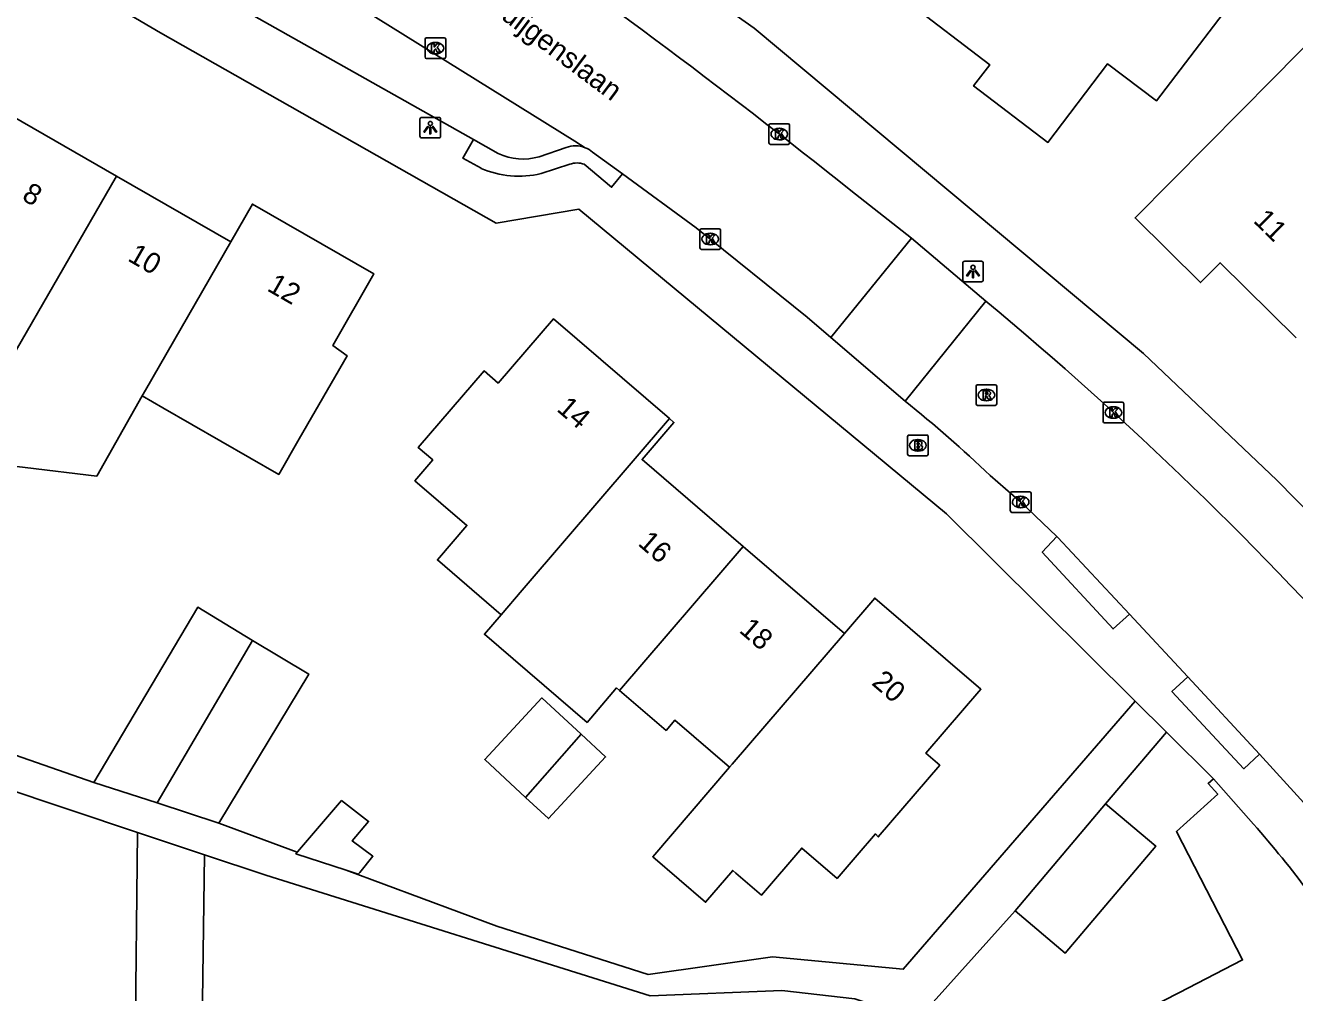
# Model space of a CAD drawing. Extents: x 160356 to 161355, y 381727 to 382845.
# Drawn here: x 160879.6 to 160941.1, y 382168.2 to 382215 of the extents above; entities that cross this region are included whole.
import ezdxf

# ---------------------------------------------------------------- set-up
doc = ezdxf.new("R2010")
doc.units = 0
for name, color, linetype in [('IMGEO_Brandkraan', 7, 'Continuous'), ('IMGEO_Kolk', 7, 'Continuous'), ('IMGEO_Lichtpunt', 7, 'Continuous'), ('IMGEO_Openbare_ruimte_label', 7, 'Continuous'), ('IMGEO_Pand', 7, 'Continuous'), ('IMGEO_Pand_nummerreeks', 7, 'Continuous'), ('IMGEO_Rijbaan_lokaal_open', 7, 'Continuous'), ('IMGEO_Rioolput', 7, 'Continuous'), ('IMGEO_Voetpad_open', 7, 'Continuous')]:
    doc.layers.add(name, color=color, linetype=linetype)

msp = doc.modelspace()

# ---------------------------------------------------------------- linework, layer by layer
at = {"layer": 'IMGEO_Brandkraan'}
for p, q in [((160922.327, 382194.279), (160922.327, 382195.131)), ((160922.402, 382195.205), (160923.254, 382195.205)), ((160922.815, 382194.985), (160922.84, 382194.985)), ((160923.328, 382195.131), (160923.328, 382194.279)), ((160923.254, 382194.205), (160922.402, 382194.205)), ((160922.838, 382194.425), (160922.813, 382194.425))]:
    msp.add_line(p, q, dxfattribs=at)
for points in [[(160922.327, 382194.279), (160922.327, 382195.131)], [(160922.402, 382195.205), (160923.254, 382195.205)], [(160922.675, 382194.905), (160922.675, 382194.505), (160922.888, 382194.505)], [(160922.906, 382194.905), (160922.675, 382194.905)], [(160922.854, 382194.824), (160922.8, 382194.824), (160922.8, 382194.748)], [(160923.328, 382195.131), (160923.328, 382194.279)], [(160923.254, 382194.205), (160922.402, 382194.205)], [(160922.8, 382194.748), (160922.853, 382194.748)], [(160922.862, 382194.672), (160922.8, 382194.672), (160922.8, 382194.591)], [(160922.8, 382194.591), (160922.862, 382194.591)]]:
    msp.add_lwpolyline(points, dxfattribs=at)
for centre, radius, start, end in [((160922.404, 382195.129), 0.0765, 91.55205, 178.44795), ((160922.404, 382195.129), 0.0765, 91.55205, 178.44795), ((160922.855, 382194.786), 0.0379, 267.82845, 90.93552), ((160922.91, 382194.76), 0.145, 59.4692, 91.53667), ((160922.935, 382194.807), 0.0922, 285.51372, 58.15012), ((160923.252, 382195.129), 0.0765, 1.55205, 88.44795), ((160923.252, 382195.129), 0.0765, 1.55205, 88.44795), ((160922.404, 382194.281), 0.0765, 181.55205, 268.44795), ((160922.404, 382194.281), 0.0765, 181.55205, 268.44795), ((160922.863, 382194.631), 0.0404, 269.87594, 90.50774), ((160922.894, 382194.756), 0.251, 268.66757, 293.53466), ((160922.94, 382194.615), 0.105, 301.31148, 78.98903), ((160923.252, 382194.281), 0.0765, 271.55205, 358.44795), ((160923.252, 382194.281), 0.0765, 271.55205, 358.44795)]:
    msp.add_arc(centre, radius, start, end, dxfattribs=at)
for centre, major_axis, ratio, start_param, end_param in [((160922.814, 382194.705), (-0.387, 0.002), 0.722429, 4.712389, 7.853982), ((160922.839, 382194.705), (-0.39, 0.002), 0.717154, 1.570796, 4.712389)]:
    msp.add_ellipse(centre, major_axis=major_axis, ratio=ratio, start_param=start_param, end_param=end_param, dxfattribs=at)
at = {"layer": 'IMGEO_Kolk'}
for p, q in [((160898.982, 382213.495), (160898.982, 382214.347)), ((160899.057, 382214.421), (160899.909, 382214.421)), ((160899.47, 382214.201), (160899.495, 382214.201)), ((160899.983, 382214.347), (160899.983, 382213.495)), ((160899.909, 382213.421), (160899.057, 382213.421)), ((160899.493, 382213.641), (160899.468, 382213.641)), ((160915.621, 382209.336), (160915.621, 382210.188)), ((160915.696, 382210.262), (160916.548, 382210.262)), ((160916.622, 382210.188), (160916.622, 382209.336)), ((160916.109, 382210.042), (160916.134, 382210.042)), ((160916.548, 382209.262), (160915.696, 382209.262)), ((160916.132, 382209.482), (160916.107, 382209.482)), ((160912.282, 382204.26), (160912.282, 382205.112)), ((160912.357, 382205.186), (160913.209, 382205.186)), ((160912.77, 382204.966), (160912.795, 382204.966)), ((160913.283, 382205.112), (160913.283, 382204.26)), ((160913.209, 382204.186), (160912.357, 382204.186)), ((160912.793, 382204.406), (160912.768, 382204.406)), ((160931.786, 382195.866), (160931.786, 382196.718)), ((160931.861, 382196.792), (160932.713, 382196.792)), ((160932.787, 382196.718), (160932.787, 382195.866)), ((160932.274, 382196.572), (160932.299, 382196.572)), ((160932.713, 382195.792), (160931.861, 382195.792)), ((160932.297, 382196.012), (160932.272, 382196.012)), ((160927.3, 382191.537), (160927.3, 382192.389)), ((160927.375, 382192.463), (160928.227, 382192.463)), ((160928.301, 382192.389), (160928.301, 382191.537)), ((160927.788, 382192.243), (160927.813, 382192.243)), ((160928.227, 382191.463), (160927.375, 382191.463)), ((160927.811, 382191.683), (160927.786, 382191.683))]:
    msp.add_line(p, q, dxfattribs=at)
for points in [[(160898.982, 382213.495), (160898.982, 382214.347)], [(160899.057, 382214.421), (160899.909, 382214.421)], [(160899.303, 382214.121), (160899.426, 382214.121), (160899.426, 382213.97), (160899.556, 382214.121), (160899.72, 382214.121), (160899.574, 382213.97), (160899.727, 382213.721), (160899.575, 382213.721), (160899.49, 382213.885), (160899.426, 382213.818), (160899.426, 382213.721), (160899.303, 382213.721), (160899.303, 382214.121)], [(160899.983, 382214.347), (160899.983, 382213.495)], [(160899.909, 382213.421), (160899.057, 382213.421)], [(160915.621, 382209.336), (160915.621, 382210.188)], [(160915.696, 382210.262), (160916.548, 382210.262)], [(160916.622, 382210.188), (160916.622, 382209.336)], [(160915.942, 382209.962), (160916.065, 382209.962), (160916.065, 382209.811), (160916.195, 382209.962), (160916.359, 382209.962), (160916.213, 382209.811), (160916.366, 382209.562), (160916.214, 382209.562), (160916.129, 382209.726), (160916.065, 382209.659), (160916.065, 382209.562), (160915.942, 382209.562), (160915.942, 382209.962)], [(160916.548, 382209.262), (160915.696, 382209.262)], [(160912.282, 382204.26), (160912.282, 382205.112)], [(160912.357, 382205.186), (160913.209, 382205.186)], [(160912.603, 382204.886), (160912.726, 382204.886), (160912.726, 382204.735), (160912.856, 382204.886), (160913.02, 382204.886), (160912.874, 382204.735), (160913.027, 382204.486), (160912.875, 382204.486), (160912.79, 382204.65), (160912.726, 382204.583), (160912.726, 382204.486), (160912.603, 382204.486), (160912.603, 382204.886)], [(160913.283, 382205.112), (160913.283, 382204.26)], [(160913.209, 382204.186), (160912.357, 382204.186)], [(160931.786, 382195.866), (160931.786, 382196.718)], [(160931.861, 382196.792), (160932.713, 382196.792)], [(160932.787, 382196.718), (160932.787, 382195.866)], [(160932.107, 382196.492), (160932.23, 382196.492), (160932.23, 382196.341), (160932.36, 382196.492), (160932.524, 382196.492), (160932.378, 382196.341), (160932.531, 382196.092), (160932.379, 382196.092), (160932.294, 382196.256), (160932.23, 382196.189), (160932.23, 382196.092), (160932.107, 382196.092), (160932.107, 382196.492)], [(160932.713, 382195.792), (160931.861, 382195.792)], [(160927.3, 382191.537), (160927.3, 382192.389)], [(160927.375, 382192.463), (160928.227, 382192.463)], [(160928.301, 382192.389), (160928.301, 382191.537)], [(160927.621, 382192.163), (160927.744, 382192.163), (160927.744, 382192.012), (160927.874, 382192.163), (160928.038, 382192.163), (160927.892, 382192.012), (160928.045, 382191.763), (160927.893, 382191.763), (160927.808, 382191.927), (160927.744, 382191.86), (160927.744, 382191.763), (160927.621, 382191.763), (160927.621, 382192.163)], [(160928.227, 382191.463), (160927.375, 382191.463)]]:
    msp.add_lwpolyline(points, dxfattribs=at)
for centre, start, end in [((160899.059, 382214.345), 91.55205, 178.44795), ((160899.059, 382214.345), 91.55205, 178.44795), ((160899.907, 382214.345), 1.55205, 88.44795), ((160899.907, 382214.345), 1.55205, 88.44795), ((160899.059, 382213.497), 181.55205, 268.44795), ((160899.059, 382213.497), 181.55205, 268.44795), ((160899.907, 382213.497), 271.55205, 358.44795), ((160899.907, 382213.497), 271.55205, 358.44795), ((160915.698, 382210.186), 91.55205, 178.44795), ((160915.698, 382210.186), 91.55205, 178.44795), ((160916.546, 382210.186), 1.55205, 88.44795), ((160916.546, 382210.186), 1.55205, 88.44795), ((160915.698, 382209.338), 181.55205, 268.44795), ((160915.698, 382209.338), 181.55205, 268.44795), ((160916.546, 382209.338), 271.55205, 358.44795), ((160916.546, 382209.338), 271.55205, 358.44795), ((160912.359, 382205.11), 91.55205, 178.44795), ((160912.359, 382205.11), 91.55205, 178.44795), ((160913.207, 382205.11), 1.55205, 88.44795), ((160913.207, 382205.11), 1.55205, 88.44795), ((160912.359, 382204.262), 181.55205, 268.44795), ((160912.359, 382204.262), 181.55205, 268.44795), ((160913.207, 382204.262), 271.55205, 358.44795), ((160913.207, 382204.262), 271.55205, 358.44795), ((160931.863, 382196.716), 91.55205, 178.44795), ((160931.863, 382196.716), 91.55205, 178.44795), ((160932.711, 382196.716), 1.55205, 88.44795), ((160932.711, 382196.716), 1.55205, 88.44795), ((160931.863, 382195.868), 181.55205, 268.44795), ((160931.863, 382195.868), 181.55205, 268.44795), ((160932.711, 382195.868), 271.55205, 358.44795), ((160932.711, 382195.868), 271.55205, 358.44795), ((160927.377, 382192.387), 91.55205, 178.44795), ((160927.377, 382192.387), 91.55205, 178.44795), ((160928.225, 382192.387), 1.55205, 88.44795), ((160928.225, 382192.387), 1.55205, 88.44795), ((160927.377, 382191.539), 181.55205, 268.44795), ((160927.377, 382191.539), 181.55205, 268.44795), ((160928.225, 382191.539), 271.55205, 358.44795), ((160928.225, 382191.539), 271.55205, 358.44795)]:
    msp.add_arc(centre, 0.0765, start, end, dxfattribs=at)
for centre, major_axis, ratio, start_param, end_param in [((160899.469, 382213.921), (-0.387, 0.002), 0.722429, 4.712389, 7.853982), ((160899.494, 382213.921), (-0.39, 0.002), 0.717154, 1.570796, 4.712389), ((160916.108, 382209.762), (-0.387, 0.002), 0.722429, 4.712389, 7.853982), ((160916.133, 382209.762), (-0.39, 0.002), 0.717154, 1.570796, 4.712389), ((160912.769, 382204.686), (-0.387, 0.002), 0.722429, 4.712389, 7.853982), ((160912.794, 382204.686), (-0.39, 0.002), 0.717154, 1.570796, 4.712389), ((160932.273, 382196.292), (-0.387, 0.002), 0.722429, 4.712389, 7.853982), ((160932.298, 382196.292), (-0.39, 0.002), 0.717154, 1.570796, 4.712389), ((160927.787, 382191.963), (-0.387, 0.002), 0.722429, 4.712389, 7.853982), ((160927.812, 382191.963), (-0.39, 0.002), 0.717154, 1.570796, 4.712389)]:
    msp.add_ellipse(centre, major_axis=major_axis, ratio=ratio, start_param=start_param, end_param=end_param, dxfattribs=at)
at = {"layer": 'IMGEO_Lichtpunt'}
for p, q in [((160898.738, 382210.477), (160898.738, 382209.67)), ((160898.738, 382210.477), (160898.738, 382209.67)), ((160899.64, 382210.572), (160898.832, 382210.572)), ((160899.64, 382210.572), (160898.832, 382210.572)), ((160899.734, 382209.67), (160899.734, 382210.477)), ((160899.734, 382209.67), (160899.734, 382210.477)), ((160898.832, 382209.576), (160899.64, 382209.576)), ((160898.832, 382209.576), (160899.64, 382209.576)), ((160924.997, 382203.518), (160924.997, 382202.711)), ((160924.997, 382203.518), (160924.997, 382202.711)), ((160925.899, 382203.613), (160925.091, 382203.613)), ((160925.899, 382203.613), (160925.091, 382203.613)), ((160925.993, 382202.711), (160925.993, 382203.518)), ((160925.993, 382202.711), (160925.993, 382203.518)), ((160925.091, 382202.617), (160925.899, 382202.617)), ((160925.091, 382202.617), (160925.899, 382202.617))]:
    msp.add_line(p, q, dxfattribs=at)
for points in [[(160899.112, 382210.141), (160899.151, 382210.113), (160898.963, 382209.851), (160898.925, 382209.878), (160899.112, 382210.141)], [(160899.214, 382210.093), (160899.261, 382210.093), (160899.261, 382209.771), (160899.214, 382209.771), (160899.214, 382210.093)], [(160899.324, 382210.113), (160899.362, 382210.14), (160899.549, 382209.878), (160899.51, 382209.85), (160899.324, 382210.113)], [(160925.371, 382203.182), (160925.41, 382203.154), (160925.222, 382202.892), (160925.184, 382202.919), (160925.371, 382203.182)], [(160925.473, 382203.134), (160925.52, 382203.134), (160925.52, 382202.812), (160925.473, 382202.812), (160925.473, 382203.134)], [(160925.583, 382203.154), (160925.621, 382203.181), (160925.808, 382202.919), (160925.769, 382202.891), (160925.583, 382203.154)]]:
    msp.add_lwpolyline(points, dxfattribs=at)
for centre in [(160899.237, 382210.275), (160925.496, 382203.316)]:
    msp.add_circle(centre, 0.0994, dxfattribs=at)
for centre, start, end in [((160898.832, 382210.477), 90, 180), ((160898.832, 382210.477), 90, 180), ((160899.64, 382210.477), 0, 90), ((160899.64, 382210.477), 0, 90), ((160898.832, 382209.67), 180, 270), ((160898.832, 382209.67), 180, 270), ((160899.64, 382209.67), 270, 0), ((160899.64, 382209.67), 270, 360), ((160925.091, 382203.518), 90, 180), ((160925.091, 382203.518), 90, 180), ((160925.899, 382203.518), 0, 90), ((160925.899, 382203.518), 0, 90), ((160925.091, 382202.711), 180, 270), ((160925.091, 382202.711), 180, 270), ((160925.899, 382202.711), 270, 0), ((160925.899, 382202.711), 270, 360)]:
    msp.add_arc(centre, 0.0946, start, end, dxfattribs=at)
at = {"layer": 'IMGEO_Pand'}
for points in [[(160928.71, 382224.614), (160929.763, 382225.998), (160932.335, 382224.041), (160930.903, 382222.158), (160929.173, 382219.882), (160931.471, 382218.135), (160933.901, 382221.331), (160938.999, 382217.456), (160934.37, 382211.367), (160932.009, 382213.162), (160929.118, 382209.359), (160925.525, 382212.091), (160926.305, 382213.117), (160922.29, 382216.169)], [(160941.122, 382199.904), (160937.447, 382203.539), (160936.499, 382202.581), (160933.337, 382205.711), (160936.855, 382209.265), (160939.982, 382212.423), (160942.459, 382214.925), (160945.592, 382211.824), (160944.364, 382210.584), (160945.946, 382209.018), (160948.341, 382211.437), (160950.46, 382209.34)], [(160884.058, 382207.727), (160878.533, 382210.905)], [(160876.147, 382194.046), (160884.058, 382207.727)], [(160889.579, 382204.552), (160884.058, 382207.727)], [(160885.296, 382197.097), (160886.297, 382196.522), (160891.907, 382193.299), (160892.891, 382195.012), (160895.208, 382199.042), (160894.516, 382199.539), (160896.498, 382203.002), (160890.629, 382206.377), (160889.579, 382204.552)], [(160889.579, 382204.552), (160885.453, 382197.376), (160885.296, 382197.097)], [(160910.808, 382196.002), (160905.192, 382200.824), (160902.52, 382197.715), (160901.838, 382198.302), (160898.658, 382194.599), (160899.357, 382194), (160898.493, 382192.994), (160901.01, 382190.832), (160899.579, 382189.165), (160902.667, 382186.513)], [(160876.147, 382194.046), (160883.1, 382193.21), (160885.296, 382197.097)], [(160902.667, 382186.513), (160903.684, 382187.699), (160903.881, 382187.928), (160910.808, 382196.002)], [(160914.378, 382189.813), (160909.482, 382194.017), (160911.025, 382195.815), (160910.808, 382196.002)], [(160908.399, 382182.843), (160914.378, 382189.813)], [(160914.378, 382189.813), (160919.273, 382185.609)], [(160882.966, 382178.401), (160887.984, 382186.868), (160890.638, 382185.27)], [(160913.713, 382179.128), (160909.999, 382174.798), (160912.557, 382172.604), (160913.873, 382174.138), (160914.027, 382174.005), (160915.262, 382172.947), (160917.212, 382175.22), (160918.922, 382173.753), (160919.883, 382174.872), (160920.772, 382175.908), (160920.912, 382175.761), (160923.889, 382179.228), (160923.214, 382179.808), (160925.874, 382182.906), (160920.739, 382187.316), (160919.273, 382185.609)], [(160902.667, 382186.513), (160901.853, 382185.564), (160906.82, 382181.299), (160908.253, 382182.969), (160908.399, 382182.843)], [(160919.273, 382185.609), (160913.844, 382179.28), (160913.713, 382179.128)], [(160886.021, 382177.403), (160890.638, 382185.27)], [(160890.638, 382185.27), (160893.353, 382183.635), (160889.013, 382176.426)], [(160913.713, 382179.128), (160911.065, 382181.402), (160910.645, 382180.914), (160908.399, 382182.843)], [(160903.843, 382177.673), (160901.869, 382179.501), (160904.633, 382182.486), (160906.534, 382180.725)], [(160906.534, 382180.725), (160907.717, 382179.629), (160904.953, 382176.645), (160903.843, 382177.673)], [(160906.534, 382180.725), (160903.843, 382177.673)], [(160886.021, 382177.403), (160882.966, 382178.401)], [(160937.123, 382178.574), (160936.87, 382178.345), (160937.333, 382177.833), (160935.333, 382176.021), (160938.537, 382169.811), (160935.45, 382168.219), (160933.308, 382167.114)], [(160937.123, 382178.574), (160939.069, 382176.38)], [(160889.013, 382176.426), (160886.021, 382177.403)], [(160895.159, 382174.146), (160895.747, 382173.952), (160895.824, 382174.045), (160896.464, 382174.823), (160895.459, 382175.568), (160896.252, 382176.509), (160894.944, 382177.517), (160892.909, 382175.146), (160892.817, 382175.039), (160892.801, 382175.021)], [(160927.535, 382172.19), (160931.912, 382177.367)], [(160931.912, 382177.367), (160934.337, 382175.316), (160929.96, 382170.139), (160927.535, 382172.19)], [(160888.319, 382174.891), (160888.177, 382165.492), (160884.957, 382165.492), (160885.066, 382175.972)], [(160885.066, 382175.972), (160888.319, 382174.891)], [(160895.159, 382174.146), (160892.738, 382174.946), (160892.801, 382175.021)]]:
    msp.add_lwpolyline(points, dxfattribs=at)
msp.add_arc((160895.36, 382138.16), 58.062, 32.71707, 41.16738, dxfattribs=at)
at = {"layer": 'IMGEO_Rijbaan_lokaal_open'}
for points in [[(160876.04, 382228.287), (160893.217, 382217.532), (160906.233, 382209.415), (160906.732, 382209.104)], [(160907.086, 382208.895), (160908.53, 382207.841)], [(160908.53, 382207.841), (160912.103, 382205.232), (160917.469, 382200.912), (160918.618, 382199.924)], [(160919.582, 382207.029), (160922.513, 382204.735)], [(160918.618, 382199.924), (160922.513, 382204.735)], [(160922.513, 382204.735), (160926.117, 382201.679)], [(160926.117, 382201.679), (160922.205, 382196.841)], [(160922.205, 382196.841), (160918.618, 382199.924)], [(160926.323, 382193.24), (160927.8, 382191.962), (160929.554, 382190.29)], [(160929.554, 382190.29), (160929.6, 382190.247), (160933.06, 382186.537)], [(160933.06, 382186.537), (160935.882, 382183.51)], [(160935.882, 382183.51), (160939.358, 382179.768)], [(160939.358, 382179.768), (160941.846, 382177.047), (160951.591, 382166.481), (160953.182, 382164.756)]]:
    msp.add_lwpolyline(points, dxfattribs=at)
for centre, radius, start, end in [((160705.811, 381939.96), 342.088, 51.32504, 55.34143), ((160906.229, 382207.847), 1.354, 50.71109, 68.17409), ((160814.054, 382066.802), 175.357, 41.49225, 50.27836), ((160886.732, 382152.119), 57.082, 46.08534, 51.57828)]:
    msp.add_arc(centre, radius, start, end, dxfattribs=at)
at = {"layer": 'IMGEO_Rioolput'}
for p, q in [((160925.643, 382196.713), (160925.643, 382197.565)), ((160925.718, 382197.639), (160926.57, 382197.639)), ((160926.131, 382197.419), (160926.156, 382197.419)), ((160926.644, 382197.565), (160926.644, 382196.713)), ((160926.154, 382196.859), (160926.129, 382196.859)), ((160926.57, 382196.639), (160925.718, 382196.639))]:
    msp.add_line(p, q, dxfattribs=at)
for points in [[(160925.643, 382196.713), (160925.643, 382197.565)], [(160925.718, 382197.639), (160926.57, 382197.639)], [(160926.232, 382197.337), (160925.98, 382197.339), (160925.98, 382196.939)], [(160926.644, 382197.565), (160926.644, 382196.713)], [(160925.98, 382196.939), (160926.104, 382196.939), (160926.104, 382197.101), (160926.115, 382197.101)], [(160926.158, 382197.258), (160926.104, 382197.258), (160926.104, 382197.177)], [(160926.104, 382197.177), (160926.156, 382197.177)], [(160926.162, 382197.072), (160926.233, 382196.939), (160926.373, 382196.939), (160926.308, 382197.065)], [(160926.57, 382196.639), (160925.718, 382196.639)]]:
    msp.add_lwpolyline(points, dxfattribs=at)
for centre, radius, start, end in [((160925.72, 382197.563), 0.0765, 91.55205, 178.44795), ((160925.72, 382197.563), 0.0765, 91.55205, 178.44795), ((160926.231, 382197.227), 0.109, 350.36119, 89.41601), ((160926.568, 382197.563), 0.0765, 1.55205, 88.44795), ((160926.568, 382197.563), 0.0765, 1.55205, 88.44795), ((160925.72, 382196.715), 0.0765, 181.55205, 268.44795), ((160925.72, 382196.715), 0.0765, 181.55205, 268.44795), ((160926.114, 382197.048), 0.0533, 26.02933, 88.69889), ((160926.14, 382197.366), 0.19, 274.7715, 282.96867), ((160926.164, 382197.162), 0.0964, 77.00612, 93.18647), ((160926.178, 382197.219), 0.0378, 276.66336, 79.67722), ((160926.229, 382197.227), 0.112, 277.58423, 350.98172), ((160926.213, 382197.012), 0.108, 29.51342, 73.79051), ((160926.568, 382196.715), 0.0765, 271.55205, 358.44795), ((160926.568, 382196.715), 0.0765, 271.55205, 358.44795)]:
    msp.add_arc(centre, radius, start, end, dxfattribs=at)
for centre, major_axis, ratio, start_param, end_param in [((160926.13, 382197.139), (-0.387, 0.002), 0.722429, 4.712389, 7.853982), ((160926.155, 382197.139), (-0.39, 0.002), 0.717154, 1.570796, 4.712389)]:
    msp.add_ellipse(centre, major_axis=major_axis, ratio=ratio, start_param=start_param, end_param=end_param, dxfattribs=at)
at = {"layer": 'IMGEO_Voetpad_open'}
for points in [[(160830.042, 382251.522), (160832.686, 382250), (160873.887, 382226.28), (160875.171, 382221.124), (160886.177, 382214.66), (160902.418, 382205.455), (160906.426, 382206.128), (160924.218, 382191.389), (160933.344, 382182.327)], [(160899.959, 382225.424), (160914.904, 382214.884), (160933.74, 382199.155), (160940.193, 382193.026), (160947.35, 382185.726), (160952.971, 382178.985), (160954.398, 382178.232)], [(160878.933, 382222.13), (160901.32, 382209.504)], [(160901.32, 382209.504), (160900.809, 382208.598), (160901.692, 382208.106)], [(160901.32, 382209.504), (160902.523, 382208.83)], [(160904.506, 382208.668), (160905.812, 382209.119)], [(160904.598, 382207.851), (160905.993, 382208.301)], [(160906.678, 382208.3), (160908.009, 382207.193), (160908.53, 382207.841)], [(160933.06, 382186.537), (160932.273, 382185.827), (160928.846, 382189.543), (160929.554, 382190.29)], [(160939.358, 382179.768), (160938.596, 382179.06), (160935.12, 382182.802), (160935.882, 382183.51)], [(160933.344, 382182.327), (160922.121, 382169.359), (160915.791, 382169.963), (160909.775, 382169.105), (160902.452, 382171.441), (160895.159, 382174.146)], [(160934.85, 382180.831), (160933.344, 382182.327)], [(160882.966, 382178.401), (160876.005, 382180.813)], [(160931.912, 382177.367), (160934.85, 382180.831)], [(160934.85, 382180.831), (160937.123, 382178.574)], [(160874.985, 382179.347), (160885.066, 382175.972)], [(160892.801, 382175.021), (160889.013, 382176.426)], [(160888.319, 382174.891), (160891.281, 382173.906), (160909.88, 382168.066), (160916.242, 382168.336), (160919.782, 382167.929), (160920.612, 382167.649), (160923.436, 382166.695), (160923.447, 382166.786), (160923.566, 382167.766), (160927.535, 382172.19)]]:
    msp.add_lwpolyline(points, dxfattribs=at)
for centre, radius, start, end in [((160906.252, 382207.886), 1.309, 68.49051, 109.64131), ((160903.721, 382211.279), 2.726, 243.92925, 286.73), ((160906.334, 382207.438), 0.928, 68.263, 111.56972), ((160903.526, 382212.323), 4.599, 246.49397, 283.47637)]:
    msp.add_arc(centre, radius, start, end, dxfattribs=at)

# ---------------------------------------------------------------- texts
at = {"layer": 'IMGEO_Openbare_ruimte_label'}
msp.add_text('Huijgenslaan', height=1, rotation=323.2103, dxfattribs=at).set_placement((160901.837, 382215.953))
at = {"layer": 'IMGEO_Pand_nummerreeks'}
for s, rotation, p in [('8', 330.09733, (160879.425, 382206.609)), ('11', 315.30632, (160939.016, 382205.532)), ('10', 330.09733, (160884.547, 382203.662)), ('12', 330.09733, (160891.288, 382202.215)), ('14', 319.34864, (160905.304, 382196.404)), ('16', 319.34291, (160909.235, 382189.906)), ('18', 319.34574, (160914.133, 382185.699)), ('20', 319.34291, (160920.544, 382183.16))]:
    msp.add_text(s, height=1, rotation=rotation, dxfattribs=at).set_placement(p)

doc.saveas('drawing.dxf')
